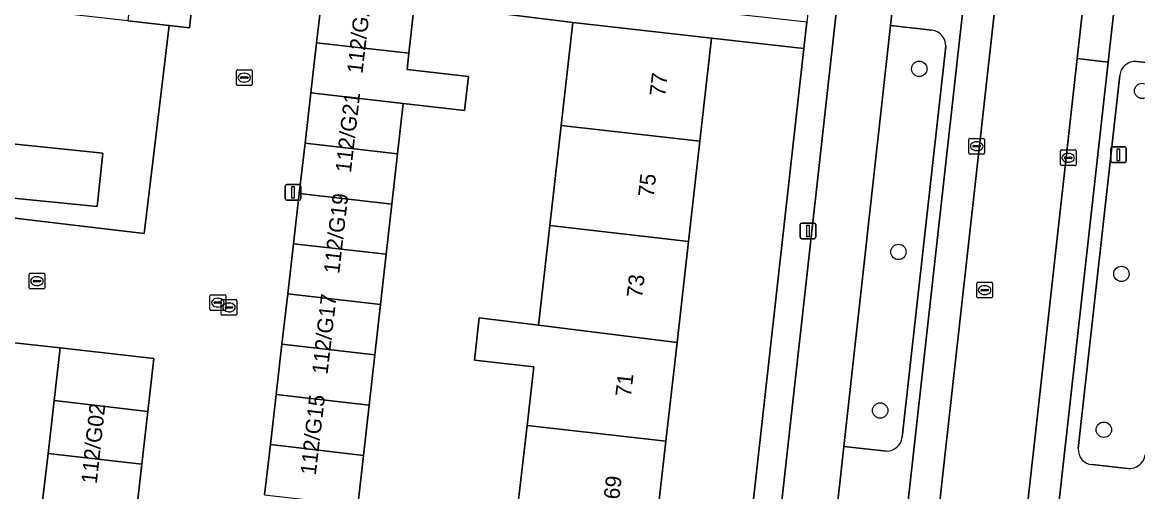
# Model space of a CAD drawing. Extents: x 162026 to 163502, y 387295 to 388169.
# Drawn here: x 162241.4 to 162312.4, y 387924 to 387953.9 of the extents above; entities that cross this region are included whole.
import ezdxf

# ---------------------------------------------------------------- set-up
doc = ezdxf.new("R2010")
doc.units = 0
for name, color, linetype in [('IMGEO_Berm_groen', 7, 'Continuous'), ('IMGEO_Boom', 7, 'Continuous'), ('IMGEO_Erf', 7, 'Continuous'), ('IMGEO_Fietspad_gesloten', 7, 'Continuous'), ('IMGEO_Groenvoorziening', 7, 'Continuous'), ('IMGEO_Kolk', 7, 'Continuous'), ('IMGEO_Lichtmast', 7, 'Continuous'), ('IMGEO_Pand', 7, 'Continuous'), ('IMGEO_Pand_nummerreeks', 7, 'Continuous'), ('IMGEO_Parkeervlak_open', 7, 'Continuous'), ('IMGEO_Rijbaan_lokaal_gesloten', 7, 'Continuous'), ('IMGEO_Rijbaan_lokaal_open', 7, 'Continuous'), ('IMGEO_Rioolput', 7, 'Continuous'), ('IMGEO_Voetpad_open', 7, 'Continuous')]:
    doc.layers.add(name, color=color, linetype=linetype)

msp = doc.modelspace()

# ---------------------------------------------------------------- linework, layer by layer
at = {"layer": 'IMGEO_Berm_groen'}
for points in [[(162299.304, 387953.372), (162296.667, 387953.66), (162293.703, 387926.861), (162296.412, 387926.56)], [(162297.414, 387927.451), (162300.19, 387952.357)]]:
    msp.add_lwpolyline(points, dxfattribs=at)
for centre, radius, start, end in [((162299.203, 387952.39), 0.987, 358.08752, 84.14831), ((162296.395, 387927.588), 1.029, 270.96354, 352.32483)]:
    msp.add_arc(centre, radius, start, end, dxfattribs=at)
at = {"layer": 'IMGEO_Boom'}
for centre in [(162298.502, 387950.91), (162312.679, 387949.505), (162297.176, 387939.249), (162311.362, 387937.852), (162296.013, 387929.152), (162310.242, 387927.929)]:
    msp.add_circle(centre, 0.489, dxfattribs=at)
at = {"layer": 'IMGEO_Erf'}
for points in [[(162230.797, 387942.603), (162245.241, 387940.89), (162249.184, 387940.423), (162249.731, 387944.997), (162250.767, 387953.668), (162248.141, 387953.962), (162243.787, 387954.448), (162243.891, 387955.373), (162238.149, 387956.015)], [(162272.821, 387921.829), (162273.545, 387928.199), (162273.97, 387931.936), (162270.194, 387932.365), (162270.499, 387935.048), (162274.271, 387934.589), (162274.992, 387940.928), (162275.717, 387947.306), (162276.462, 387953.862), (162266.39, 387955.112), (162266.027, 387951.901), (162265.91, 387950.864), (162269.819, 387950.423), (162269.574, 387948.25), (162265.666, 387948.7), (162265.305, 387945.5), (162264.943, 387942.299), (162264.582, 387939.099), (162264.22, 387935.898), (162263.859, 387932.698), (162263.498, 387929.497), (162263.136, 387926.297), (162262.775, 387923.096)], [(162242.681, 387923.045), (162243.07, 387926.414), (162243.458, 387929.783), (162243.847, 387933.152), (162225.162, 387935.191)]]:
    msp.add_lwpolyline(points, dxfattribs=at)
for points in [[(162291.153, 387952.205), (162285.289, 387952.859), (162284.544, 387946.302), (162283.819, 387939.923), (162283.087, 387933.485), (162282.372, 387927.195), (162281.648, 387920.826), (162280.902, 387914.259), (162280.174, 387907.85), (162279.449, 387901.471), (162278.725, 387895.102), (162278.001, 387888.733), (162277.277, 387882.364), (162276.552, 387875.985), (162275.811, 387869.465), (162281.859, 387868.778), (162285.089, 387897.861)], [(162246.552, 387945.55), (162246.201, 387942.133), (162240.238, 387942.745), (162240.588, 387946.163)]]:
    msp.add_lwpolyline(points, close=True, dxfattribs=at)
at = {"layer": 'IMGEO_Fietspad_gesloten'}
msp.add_lwpolyline([(162286.582, 387863.057), (162286.832, 387865.282), (162287.035, 387867.097), (162289.894, 387892.691), (162290.021, 387893.825), (162290.158, 387895.051), (162293.257, 387922.839), (162293.487, 387924.906), (162293.703, 387926.861), (162296.667, 387953.66), (162296.814, 387954.996), (162296.932, 387956.066), (162298.595, 387970.931), (162299.549, 387979.456), (162296.034, 387979.848), (162290.464, 387929.711), (162288.097, 387908.488), (162278.956, 387826.545)], dxfattribs=at)
at = {"layer": 'IMGEO_Groenvoorziening'}
for points in [[(162314.601, 387951.117), (162312.346, 387951.368)], [(162311.258, 387950.502), (162308.62, 387926.723)], [(162309.505, 387925.703), (162311.75, 387925.458)]]:
    msp.add_lwpolyline(points, dxfattribs=at)
for centre, radius, start, end in [((162312.233, 387950.393), 0.981, 83.40844, 173.62804), ((162309.573, 387926.656), 0.955, 175.9721, 265.92079), ((162311.858, 387926.475), 1.022, 263.96105, 351.63989)]:
    msp.add_arc(centre, radius, start, end, dxfattribs=at)
at = {"layer": 'IMGEO_Kolk'}
for p, q in [((162255.049, 387949.925), (162255.049, 387950.777)), ((162255.124, 387950.851), (162255.976, 387950.851)), ((162255.308, 387950.345), (162255.308, 387950.357)), ((162255.351, 387950.394), (162255.749, 387950.394)), ((162255.537, 387950.631), (162255.562, 387950.631)), ((162255.792, 387950.357), (162255.792, 387950.345)), ((162256.05, 387950.777), (162256.05, 387949.925)), ((162255.976, 387949.851), (162255.124, 387949.851)), ((162255.746, 387950.308), (162255.348, 387950.308)), ((162255.56, 387950.071), (162255.535, 387950.071)), ((162301.655, 387945.558), (162301.655, 387946.41)), ((162301.73, 387946.484), (162302.582, 387946.484)), ((162302.143, 387946.264), (162302.168, 387946.264)), ((162302.656, 387946.41), (162302.656, 387945.558)), ((162302.582, 387945.484), (162301.73, 387945.484)), ((162301.914, 387945.978), (162301.914, 387945.99)), ((162302.352, 387945.941), (162301.954, 387945.941)), ((162301.957, 387946.027), (162302.355, 387946.027)), ((162302.166, 387945.704), (162302.141, 387945.704)), ((162302.398, 387945.99), (162302.398, 387945.978)), ((162307.477, 387944.818), (162307.477, 387945.67)), ((162307.552, 387945.744), (162308.404, 387945.744)), ((162307.965, 387945.524), (162307.99, 387945.524)), ((162308.478, 387945.67), (162308.478, 387944.818)), ((162308.404, 387944.744), (162307.552, 387944.744)), ((162307.736, 387945.238), (162307.736, 387945.25)), ((162308.174, 387945.201), (162307.776, 387945.201)), ((162307.779, 387945.287), (162308.177, 387945.287)), ((162307.988, 387944.964), (162307.963, 387944.964)), ((162308.22, 387945.25), (162308.22, 387945.238)), ((162241.866, 387936.965), (162241.866, 387937.817)), ((162241.941, 387937.891), (162242.793, 387937.891)), ((162242.354, 387937.671), (162242.379, 387937.671)), ((162242.867, 387937.817), (162242.867, 387936.965)), ((162242.793, 387936.891), (162241.941, 387936.891)), ((162242.125, 387937.385), (162242.125, 387937.397)), ((162242.563, 387937.348), (162242.165, 387937.348)), ((162242.168, 387937.434), (162242.566, 387937.434)), ((162242.377, 387937.111), (162242.352, 387937.111)), ((162242.609, 387937.397), (162242.609, 387937.385)), ((162253.371, 387935.597), (162253.371, 387936.449)), ((162253.446, 387936.523), (162254.298, 387936.523)), ((162253.859, 387936.303), (162253.884, 387936.303)), ((162254.372, 387936.449), (162254.372, 387935.597)), ((162254.298, 387935.523), (162253.446, 387935.523)), ((162253.63, 387936.017), (162253.63, 387936.029)), ((162254.068, 387935.98), (162253.67, 387935.98)), ((162253.673, 387936.066), (162254.071, 387936.066)), ((162253.882, 387935.743), (162253.857, 387935.743)), ((162254.114, 387936.029), (162254.114, 387936.017))]:
    msp.add_line(p, q, dxfattribs=at)
for points in [[(162255.049, 387949.925), (162255.049, 387950.777)], [(162255.124, 387950.851), (162255.976, 387950.851)], [(162256.05, 387950.777), (162256.05, 387949.925)], [(162255.976, 387949.851), (162255.124, 387949.851)], [(162301.655, 387945.558), (162301.655, 387946.41)], [(162301.73, 387946.484), (162302.582, 387946.484)], [(162302.656, 387946.41), (162302.656, 387945.558)], [(162302.582, 387945.484), (162301.73, 387945.484)], [(162307.477, 387944.818), (162307.477, 387945.67)], [(162307.552, 387945.744), (162308.404, 387945.744)], [(162308.478, 387945.67), (162308.478, 387944.818)], [(162308.404, 387944.744), (162307.552, 387944.744)], [(162241.866, 387936.965), (162241.866, 387937.817)], [(162241.941, 387937.891), (162242.793, 387937.891)], [(162242.867, 387937.817), (162242.867, 387936.965)], [(162242.793, 387936.891), (162241.941, 387936.891)], [(162253.371, 387935.597), (162253.371, 387936.449)], [(162253.446, 387936.523), (162254.298, 387936.523)], [(162254.372, 387936.449), (162254.372, 387935.597)], [(162254.298, 387935.523), (162253.446, 387935.523)]]:
    msp.add_lwpolyline(points, dxfattribs=at)
for centre, radius, start, end in [((162255.126, 387950.775), 0.0765, 91.55205, 178.44795), ((162255.126, 387950.775), 0.0765, 91.55205, 178.44795), ((162255.348, 387950.354), 0.0403, 85.87752, 175.75265), ((162255.345, 387950.344), 0.0366, 178.93798, 274.71019), ((162255.749, 387950.351), 0.043, 264.86636, 352.45326), ((162255.753, 387950.356), 0.0386, 1.73085, 96.63898), ((162255.974, 387950.775), 0.0765, 1.55205, 88.44795), ((162255.974, 387950.775), 0.0765, 1.55205, 88.44795), ((162255.126, 387949.927), 0.0765, 181.55205, 268.44795), ((162255.126, 387949.927), 0.0765, 181.55205, 268.44795), ((162255.974, 387949.927), 0.0765, 271.55205, 358.44795), ((162255.974, 387949.927), 0.0765, 271.55205, 358.44795), ((162301.732, 387946.408), 0.0765, 91.55205, 178.44795), ((162301.732, 387946.408), 0.0765, 91.55205, 178.44795), ((162302.58, 387946.408), 0.0765, 1.55205, 88.44795), ((162302.58, 387946.408), 0.0765, 1.55205, 88.44795), ((162301.732, 387945.56), 0.0765, 181.55205, 268.44795), ((162301.732, 387945.56), 0.0765, 181.55205, 268.44795), ((162301.954, 387945.987), 0.0403, 85.87752, 175.75265), ((162301.951, 387945.977), 0.0366, 178.93798, 274.71019), ((162302.355, 387945.984), 0.043, 264.86636, 352.45326), ((162302.359, 387945.989), 0.0386, 1.73085, 96.63898), ((162302.58, 387945.56), 0.0765, 271.55205, 358.44795), ((162302.58, 387945.56), 0.0765, 271.55205, 358.44795), ((162307.554, 387945.668), 0.0765, 91.55205, 178.44795), ((162307.554, 387945.668), 0.0765, 91.55205, 178.44795), ((162308.402, 387945.668), 0.0765, 1.55205, 88.44795), ((162308.402, 387945.668), 0.0765, 1.55205, 88.44795), ((162307.554, 387944.82), 0.0765, 181.55205, 268.44795), ((162307.554, 387944.82), 0.0765, 181.55205, 268.44795), ((162307.776, 387945.247), 0.0403, 85.87752, 175.75265), ((162307.773, 387945.237), 0.0366, 178.93798, 274.71019), ((162308.177, 387945.244), 0.043, 264.86636, 352.45326), ((162308.181, 387945.249), 0.0386, 1.73085, 96.63898), ((162308.402, 387944.82), 0.0765, 271.55205, 358.44795), ((162308.402, 387944.82), 0.0765, 271.55205, 358.44795), ((162241.943, 387937.815), 0.0765, 91.55205, 178.44795), ((162241.943, 387937.815), 0.0765, 91.55205, 178.44795), ((162242.791, 387937.815), 0.0765, 1.55205, 88.44795), ((162242.791, 387937.815), 0.0765, 1.55205, 88.44795), ((162241.943, 387936.967), 0.0765, 181.55205, 268.44795), ((162241.943, 387936.967), 0.0765, 181.55205, 268.44795), ((162242.165, 387937.394), 0.0403, 85.87752, 175.75265), ((162242.162, 387937.384), 0.0366, 178.93798, 274.71019), ((162242.566, 387937.391), 0.043, 264.86636, 352.45326), ((162242.57, 387937.396), 0.0386, 1.73085, 96.63898), ((162242.791, 387936.967), 0.0765, 271.55205, 358.44795), ((162242.791, 387936.967), 0.0765, 271.55205, 358.44795), ((162253.448, 387936.447), 0.0765, 91.55205, 178.44795), ((162253.448, 387936.447), 0.0765, 91.55205, 178.44795), ((162254.296, 387936.447), 0.0765, 1.55205, 88.44795), ((162254.296, 387936.447), 0.0765, 1.55205, 88.44795), ((162253.448, 387935.599), 0.0765, 181.55205, 268.44795), ((162253.448, 387935.599), 0.0765, 181.55205, 268.44795), ((162253.67, 387936.026), 0.0403, 85.87752, 175.75265), ((162253.667, 387936.016), 0.0366, 178.93798, 274.71019), ((162254.071, 387936.023), 0.043, 264.86636, 352.45326), ((162254.075, 387936.028), 0.0386, 1.73085, 96.63898), ((162254.296, 387935.599), 0.0765, 271.55205, 358.44795), ((162254.296, 387935.599), 0.0765, 271.55205, 358.44795)]:
    msp.add_arc(centre, radius, start, end, dxfattribs=at)
for centre, major_axis, ratio, start_param, end_param in [((162255.536, 387950.351), (-0.387, 0.002), 0.722429, 4.712389, 7.853982), ((162255.561, 387950.351), (-0.39, 0.002), 0.717154, 1.570796, 4.712389), ((162302.142, 387945.984), (-0.387, 0.002), 0.722429, 4.712389, 7.853982), ((162302.167, 387945.984), (-0.39, 0.002), 0.717154, 1.570796, 4.712389), ((162307.964, 387945.244), (-0.387, 0.002), 0.722429, 4.712389, 7.853982), ((162307.989, 387945.244), (-0.39, 0.002), 0.717154, 1.570796, 4.712389), ((162242.353, 387937.391), (-0.387, 0.002), 0.722429, 4.712389, 7.853982), ((162242.378, 387937.391), (-0.39, 0.002), 0.717154, 1.570796, 4.712389), ((162253.858, 387936.023), (-0.387, 0.002), 0.722429, 4.712389, 7.853982), ((162253.883, 387936.023), (-0.39, 0.002), 0.717154, 1.570796, 4.712389)]:
    msp.add_ellipse(centre, major_axis=major_axis, ratio=ratio, start_param=start_param, end_param=end_param, dxfattribs=at)
at = {"layer": 'IMGEO_Lichtmast'}
for p, q in [((162310.68, 387945.035), (162310.68, 387945.835)), ((162310.68, 387945.835), (162310.68, 387945.035)), ((162310.78, 387945.935), (162311.57, 387945.935)), ((162311.57, 387945.935), (162310.78, 387945.935)), ((162311.67, 387945.835), (162311.67, 387945.035)), ((162311.67, 387945.035), (162311.67, 387945.835)), ((162311.57, 387944.935), (162310.78, 387944.935)), ((162310.78, 387944.935), (162311.57, 387944.935)), ((162258.162, 387942.648), (162258.162, 387943.448)), ((162258.162, 387943.448), (162258.162, 387942.648)), ((162258.262, 387943.548), (162259.052, 387943.548)), ((162259.052, 387943.548), (162258.262, 387943.548)), ((162259.152, 387943.448), (162259.152, 387942.648)), ((162259.152, 387942.648), (162259.152, 387943.448)), ((162259.052, 387942.548), (162258.262, 387942.548)), ((162258.262, 387942.548), (162259.052, 387942.548)), ((162290.919, 387940.188), (162290.919, 387940.988)), ((162290.919, 387940.988), (162290.919, 387940.188)), ((162291.019, 387941.088), (162291.809, 387941.088)), ((162291.809, 387941.088), (162291.019, 387941.088)), ((162291.909, 387940.988), (162291.909, 387940.188)), ((162291.909, 387940.188), (162291.909, 387940.988)), ((162291.809, 387940.088), (162291.019, 387940.088)), ((162291.019, 387940.088), (162291.809, 387940.088))]:
    msp.add_line(p, q, dxfattribs=at)
for points in [[(162311.1, 387945.81), (162311.25, 387945.81), (162311.25, 387945.06), (162311.1, 387945.06), (162311.1, 387945.81)], [(162258.582, 387943.423), (162258.732, 387943.423), (162258.732, 387942.673), (162258.582, 387942.673), (162258.582, 387943.423)], [(162291.339, 387940.963), (162291.489, 387940.963), (162291.489, 387940.213), (162291.339, 387940.213), (162291.339, 387940.963)]]:
    msp.add_lwpolyline(points, dxfattribs=at)
for centre, start, end in [((162310.78, 387945.835), 90, 180), ((162310.78, 387945.835), 90, 180), ((162311.57, 387945.835), 0, 90), ((162311.57, 387945.835), 360, 90), ((162310.78, 387945.035), 180, 270), ((162310.78, 387945.035), 180, 270), ((162311.57, 387945.035), 270, 0), ((162311.57, 387945.035), 270, 0), ((162258.262, 387943.448), 90, 180), ((162258.262, 387943.448), 90, 180), ((162259.052, 387943.448), 0, 90), ((162259.052, 387943.448), 360, 90), ((162258.262, 387942.648), 180, 270), ((162258.262, 387942.648), 180, 270), ((162259.052, 387942.648), 270, 0), ((162259.052, 387942.648), 270, 0), ((162291.019, 387940.988), 90, 180), ((162291.019, 387940.988), 90, 180), ((162291.809, 387940.988), 0, 90), ((162291.809, 387940.988), 360, 90), ((162291.019, 387940.188), 180, 270), ((162291.019, 387940.188), 180, 270), ((162291.809, 387940.188), 270, 0), ((162291.809, 387940.188), 270, 0)]:
    msp.add_arc(centre, 0.1, start, end, dxfattribs=at)
at = {"layer": 'IMGEO_Pand'}
for points in [[(162250.767, 387953.668), (162252.068, 387953.523), (162252.599, 387958.276), (162252.845, 387960.481), (162248.918, 387960.92), (162248.141, 387953.962)], [(162260.159, 387952.575), (162266.027, 387951.901), (162266.39, 387955.112), (162260.527, 387955.775)], [(162284.544, 387946.302), (162285.289, 387952.859), (162276.462, 387953.862), (162275.717, 387947.306)], [(162266.027, 387951.901), (162260.159, 387952.575), (162259.791, 387949.376), (162265.666, 387948.7), (162269.574, 387948.25), (162269.819, 387950.423), (162265.91, 387950.864)], [(162259.424, 387946.176), (162265.305, 387945.5), (162265.666, 387948.7), (162259.791, 387949.376)], [(162275.717, 387947.306), (162274.992, 387940.928), (162283.819, 387939.923), (162284.544, 387946.302)], [(162240.238, 387942.745), (162246.201, 387942.133), (162246.552, 387945.55), (162240.588, 387946.163)], [(162259.056, 387942.976), (162264.943, 387942.299), (162265.305, 387945.5), (162259.424, 387946.176)], [(162258.688, 387939.776), (162264.582, 387939.099), (162264.943, 387942.299), (162259.056, 387942.976)], [(162274.992, 387940.928), (162274.271, 387934.589), (162283.087, 387933.485), (162283.819, 387939.923)], [(162258.32, 387936.576), (162264.22, 387935.898), (162264.582, 387939.099), (162258.688, 387939.776)], [(162257.952, 387933.377), (162263.859, 387932.698), (162264.22, 387935.898), (162258.32, 387936.576)], [(162273.545, 387928.199), (162282.372, 387927.195), (162283.087, 387933.485), (162274.271, 387934.589), (162270.499, 387935.048), (162270.194, 387932.365), (162273.97, 387931.936)], [(162257.584, 387930.177), (162263.498, 387929.497), (162263.859, 387932.698), (162257.952, 387933.377)], [(162249.81, 387932.464), (162243.847, 387933.152), (162243.458, 387929.783), (162249.421, 387929.095)], [(162249.421, 387929.095), (162243.458, 387929.783), (162243.07, 387926.414), (162249.033, 387925.726)], [(162257.217, 387926.977), (162263.136, 387926.297), (162263.498, 387929.497), (162257.584, 387930.177)], [(162281.648, 387920.826), (162282.372, 387927.195), (162273.545, 387928.199), (162272.821, 387921.829)], [(162256.849, 387923.778), (162262.775, 387923.096), (162263.136, 387926.297), (162257.217, 387926.977)], [(162249.033, 387925.726), (162243.07, 387926.414), (162242.681, 387923.045), (162248.644, 387922.358)]]:
    msp.add_lwpolyline(points, close=True, dxfattribs=at)
at = {"layer": 'IMGEO_Parkeervlak_open'}
msp.add_lwpolyline([(162302.723, 387967.594), (162294.303, 387892.007), (162291.572, 387867.15), (162293.541, 387866.933), (162296.246, 387891.427), (162304.811, 387968.292)], dxfattribs=at)
msp.add_lwpolyline([(162310.512, 387951.338), (162308.539, 387951.558), (162302.841, 387900.241), (162299.054, 387866.158), (162301.044, 387865.937), (162304.798, 387900.046)], close=True, dxfattribs=at)
at = {"layer": 'IMGEO_Rijbaan_lokaal_gesloten'}
msp.add_lwpolyline([(162298.53, 387861.44), (162299.054, 387866.158), (162302.841, 387900.241), (162308.539, 387951.558), (162309.047, 387956.134), (162310.325, 387967.647), (162310.334, 387967.724), (162304.811, 387968.292), (162296.246, 387891.427), (162293.541, 387866.933), (162293.019, 387862.21)], dxfattribs=at)
at = {"layer": 'IMGEO_Rijbaan_lokaal_open'}
for points in [[(162252.599, 387958.276), (162252.068, 387953.523), (162250.767, 387953.668), (162249.731, 387944.997), (162249.184, 387940.423), (162245.241, 387940.89), (162230.797, 387942.603)], [(162256.849, 387923.778), (162257.217, 387926.977), (162257.584, 387930.177), (162257.952, 387933.377), (162258.32, 387936.576), (162258.688, 387939.776), (162259.056, 387942.976), (162259.424, 387946.176), (162259.791, 387949.376), (162260.159, 387952.575), (162260.527, 387955.775)], [(162225.162, 387935.191), (162243.847, 387933.152), (162249.81, 387932.464), (162249.421, 387929.095), (162249.033, 387925.726), (162248.644, 387922.358)]]:
    msp.add_lwpolyline(points, dxfattribs=at)
at = {"layer": 'IMGEO_Rioolput'}
for p, q in [((162302.158, 387936.392), (162302.158, 387937.244)), ((162302.233, 387937.318), (162303.085, 387937.318)), ((162302.46, 387936.861), (162302.858, 387936.861)), ((162302.646, 387937.098), (162302.671, 387937.098)), ((162303.159, 387937.244), (162303.159, 387936.392)), ((162254.081, 387935.29), (162254.081, 387936.142)), ((162254.156, 387936.216), (162255.008, 387936.216)), ((162255.082, 387936.142), (162255.082, 387935.29)), ((162303.085, 387936.318), (162302.233, 387936.318)), ((162302.417, 387936.812), (162302.417, 387936.824)), ((162302.855, 387936.775), (162302.457, 387936.775)), ((162302.669, 387936.538), (162302.644, 387936.538)), ((162302.901, 387936.824), (162302.901, 387936.812)), ((162254.34, 387935.71), (162254.34, 387935.722)), ((162254.778, 387935.673), (162254.38, 387935.673)), ((162254.383, 387935.759), (162254.781, 387935.759)), ((162254.592, 387935.436), (162254.567, 387935.436)), ((162254.569, 387935.996), (162254.594, 387935.996)), ((162254.824, 387935.722), (162254.824, 387935.71)), ((162255.008, 387935.216), (162254.156, 387935.216))]:
    msp.add_line(p, q, dxfattribs=at)
for points in [[(162302.158, 387936.392), (162302.158, 387937.244)], [(162302.233, 387937.318), (162303.085, 387937.318)], [(162303.159, 387937.244), (162303.159, 387936.392)], [(162254.081, 387935.29), (162254.081, 387936.142)], [(162254.156, 387936.216), (162255.008, 387936.216)], [(162255.082, 387936.142), (162255.082, 387935.29)], [(162303.085, 387936.318), (162302.233, 387936.318)], [(162255.008, 387935.216), (162254.156, 387935.216)]]:
    msp.add_lwpolyline(points, dxfattribs=at)
for centre, radius, start, end in [((162302.235, 387937.242), 0.0765, 91.55205, 178.44795), ((162302.235, 387937.242), 0.0765, 91.55205, 178.44795), ((162302.457, 387936.821), 0.0403, 85.87752, 175.75265), ((162302.862, 387936.823), 0.0386, 1.73085, 96.63898), ((162303.083, 387937.242), 0.0765, 1.55205, 88.44795), ((162303.083, 387937.242), 0.0765, 1.55205, 88.44795), ((162254.158, 387936.14), 0.0765, 91.55205, 178.44795), ((162254.158, 387936.14), 0.0765, 91.55205, 178.44795), ((162255.006, 387936.14), 0.0765, 1.55205, 88.44795), ((162255.006, 387936.14), 0.0765, 1.55205, 88.44795), ((162302.235, 387936.394), 0.0765, 181.55205, 268.44795), ((162302.235, 387936.394), 0.0765, 181.55205, 268.44795), ((162302.454, 387936.811), 0.0366, 178.93798, 274.71019), ((162302.858, 387936.818), 0.043, 264.86636, 352.45326), ((162303.083, 387936.394), 0.0765, 271.55205, 358.44795), ((162303.083, 387936.394), 0.0765, 271.55205, 358.44795), ((162254.38, 387935.719), 0.0403, 85.87752, 175.75265), ((162254.377, 387935.709), 0.0366, 178.93798, 274.71019), ((162254.781, 387935.716), 0.043, 264.86636, 352.45326), ((162254.785, 387935.721), 0.0386, 1.73085, 96.63898), ((162254.158, 387935.292), 0.0765, 181.55205, 268.44795), ((162254.158, 387935.292), 0.0765, 181.55205, 268.44795), ((162255.006, 387935.292), 0.0765, 271.55205, 358.44795), ((162255.006, 387935.292), 0.0765, 271.55205, 358.44795)]:
    msp.add_arc(centre, radius, start, end, dxfattribs=at)
for centre, major_axis, ratio, start_param, end_param in [((162302.645, 387936.818), (-0.387, 0.002), 0.722429, 4.712389, 7.853982), ((162302.67, 387936.818), (-0.39, 0.002), 0.717154, 1.570796, 4.712389), ((162254.568, 387935.716), (-0.387, 0.002), 0.722429, 4.712389, 7.853982), ((162254.593, 387935.716), (-0.39, 0.002), 0.717154, 1.570796, 4.712389)]:
    msp.add_ellipse(centre, major_axis=major_axis, ratio=ratio, start_param=start_param, end_param=end_param, dxfattribs=at)
at = {"layer": 'IMGEO_Voetpad_open'}
for points in [[(162278.372, 387825.72), (162278.87, 387825.665), (162278.956, 387826.545), (162288.097, 387908.488), (162290.464, 387929.711), (162296.034, 387979.848), (162294.331, 387980.045), (162293.685, 387974.891), (162291.341, 387953.887), (162291.153, 387952.205), (162285.089, 387897.861), (162281.859, 387868.778), (162281.738, 387867.693), (162278.721, 387840.526)], [(162288.265, 387837.556), (162291.036, 387862.429), (162291.572, 387867.15), (162294.303, 387892.007), (162302.723, 387967.594)], [(162312.212, 387966.528), (162311.038, 387955.913), (162310.512, 387951.338), (162304.798, 387900.046), (162301.044, 387865.937), (162300.507, 387861.221), (162297.786, 387836.544)], [(162299.551, 387955.754), (162296.932, 387956.066), (162296.814, 387954.996), (162296.667, 387953.66), (162299.304, 387953.372)], [(162300.19, 387952.357), (162297.414, 387927.451)], [(162312.346, 387951.368), (162314.601, 387951.117)], [(162308.62, 387926.723), (162311.258, 387950.502)], [(162296.412, 387926.56), (162293.703, 387926.861), (162293.487, 387924.906), (162293.257, 387922.839), (162295.841, 387922.545)], [(162311.75, 387925.458), (162309.505, 387925.703)]]:
    msp.add_lwpolyline(points, dxfattribs=at)
for points in [[(162260.704, 387957.306), (162260.527, 387955.775), (162266.39, 387955.112), (162276.462, 387953.862), (162285.289, 387952.859), (162291.153, 387952.205), (162291.341, 387953.887)], [(162311.038, 387955.913), (162309.047, 387956.134), (162308.539, 387951.558), (162310.512, 387951.338)]]:
    msp.add_lwpolyline(points, close=True, dxfattribs=at)
for centre, radius, start, end in [((162299.203, 387952.39), 0.987, 358.08752, 84.14831), ((162312.233, 387950.393), 0.981, 83.40844, 173.62804), ((162296.395, 387927.588), 1.029, 270.96354, 352.32483), ((162309.573, 387926.656), 0.955, 175.9721, 265.92079), ((162311.858, 387926.475), 1.022, 263.96105, 351.63989)]:
    msp.add_arc(centre, radius, start, end, dxfattribs=at)

# ---------------------------------------------------------------- texts
at = {"layer": 'IMGEO_Pand_nummerreeks'}
for s, rotation, p in [('112/G23', 83.37525, (162263.073, 387950.569)), ('77', 83.51597, (162282.328, 387949.115)), ('112/G21', 83.37525, (162262.341, 387944.265)), ('75', 83.51597, (162281.599, 387942.7)), ('112/G19', 83.37525, (162261.593, 387937.828)), ('73', 83.51597, (162280.87, 387936.285)), ('112/G17', 83.37525, (162260.848, 387931.417)), ('71', 83.51597, (162280.153, 387929.982)), ('112/G15', 83.37525, (162260.103, 387925.003)), ('112/G02', 83.81138, (162246.166, 387924.45)), ('69', 83.51597, (162279.412, 387923.455))]:
    msp.add_text(s, height=1, rotation=rotation, dxfattribs=at).set_placement(p)

doc.saveas('drawing.dxf')
